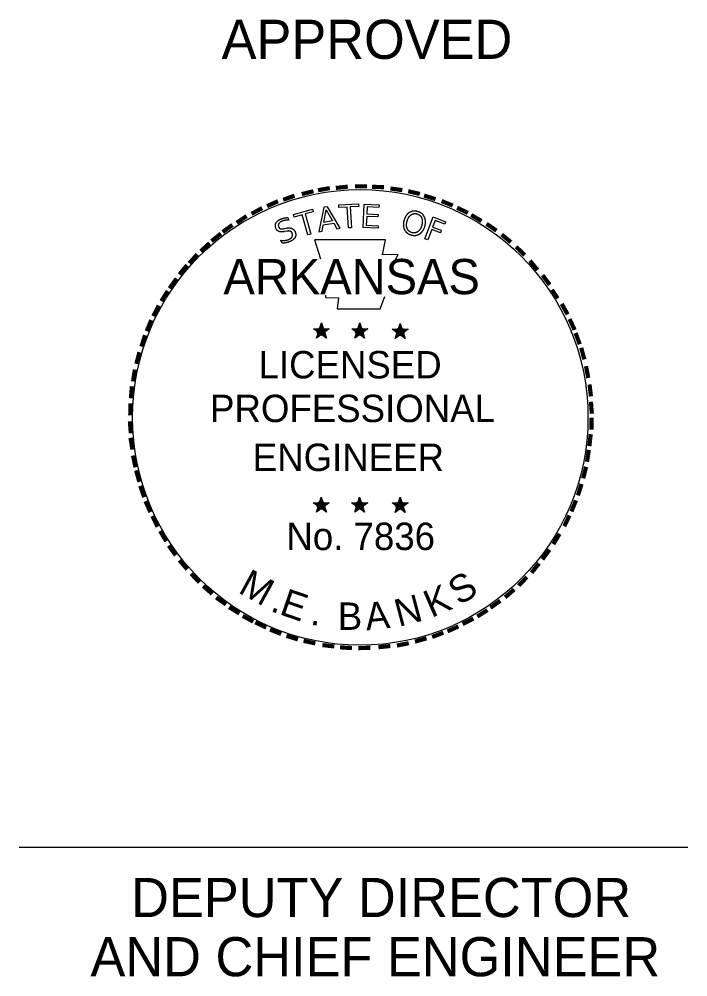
# Model space of a CAD drawing. Extents: x -0.3 to 2.65, y 0 to 1.9.
# Drawn here: x 1.7484 to 1.9193, y 0.0415 to 0.2862 of the extents above; entities that cross this region are included whole.
import ezdxf

# ---------------------------------------------------------------- set-up
doc = ezdxf.new("R2010")
doc.units = 0
doc.layers.add('Level 7', color=7, linetype='Continuous')

msp = doc.modelspace()

# ---------------------------------------------------------------- linework, layer by layer
at = {"layer": 'Level 7'}
for p, q in [((1.81706, 0.23552), (1.81734, 0.23483)), ((1.85009, 0.23645), (1.85009, 0.23645)), ((1.85025, 0.23705), (1.85025, 0.23705)), ((1.81617, 0.23269), (1.81666, 0.23279)), ((1.81673, 0.23202), (1.81623, 0.23192)), ((1.81562, 0.22896), (1.81532, 0.2297)), ((1.82568, 0.20858), (1.82544, 0.20707)), ((1.82568, 0.20641), (1.82568, 0.20858)), ((1.82568, 0.20858), (1.82598, 0.20713)), ((1.83551, 0.20858), (1.83527, 0.20707)), ((1.83551, 0.20641), (1.83551, 0.20858)), ((1.83551, 0.20858), (1.83576, 0.20713)), ((1.84583, 0.20846), (1.84559, 0.20701)), ((1.84583, 0.20635), (1.84583, 0.20846)), ((1.84583, 0.20846), (1.84608, 0.20701)), ((1.82363, 0.20707), (1.82568, 0.20641)), ((1.82363, 0.20707), (1.82513, 0.20683)), ((1.82363, 0.20707), (1.82501, 0.20635)), ((1.82441, 0.20466), (1.82568, 0.20641)), ((1.82441, 0.20466), (1.82513, 0.20611)), ((1.82441, 0.20466), (1.82562, 0.20593)), ((1.82694, 0.20466), (1.82562, 0.20593)), ((1.82767, 0.20707), (1.82568, 0.20641)), ((1.82694, 0.20466), (1.82568, 0.20641)), ((1.82767, 0.20707), (1.82604, 0.20677)), ((1.82694, 0.20466), (1.8261, 0.20635)), ((1.82767, 0.20707), (1.82652, 0.20647)), ((1.83346, 0.20707), (1.83551, 0.20641)), ((1.83346, 0.20707), (1.83491, 0.20683)), ((1.83346, 0.20707), (1.83479, 0.20635)), ((1.83419, 0.20466), (1.83551, 0.20641)), ((1.83419, 0.20466), (1.83497, 0.20611)), ((1.83419, 0.20466), (1.83545, 0.20593)), ((1.83672, 0.20466), (1.83545, 0.20593)), ((1.83751, 0.20707), (1.83551, 0.20641)), ((1.83672, 0.20466), (1.83551, 0.20641)), ((1.83751, 0.20707), (1.83582, 0.20677)), ((1.83672, 0.20466), (1.83588, 0.20635)), ((1.83751, 0.20707), (1.8363, 0.20647)), ((1.84378, 0.20701), (1.84583, 0.20635)), ((1.84378, 0.20701), (1.84523, 0.20671)), ((1.84378, 0.20701), (1.84517, 0.20629)), ((1.84451, 0.2046), (1.84583, 0.20635)), ((1.84451, 0.2046), (1.84529, 0.20605)), ((1.84451, 0.2046), (1.84583, 0.20587)), ((1.84789, 0.20701), (1.84583, 0.20635)), ((1.84704, 0.2046), (1.84583, 0.20635)), ((1.84704, 0.2046), (1.84583, 0.20587)), ((1.84789, 0.20701), (1.84614, 0.20671)), ((1.84704, 0.2046), (1.84626, 0.20629)), ((1.84789, 0.20701), (1.84662, 0.20641)), ((1.82562, 0.1641), (1.82538, 0.16266)), ((1.82562, 0.16199), (1.82562, 0.1641)), ((1.82562, 0.1641), (1.82592, 0.16266)), ((1.83545, 0.1641), (1.83521, 0.16266)), ((1.83545, 0.16199), (1.83545, 0.1641)), ((1.83545, 0.1641), (1.8357, 0.16266)), ((1.84583, 0.16404), (1.84559, 0.1626)), ((1.84583, 0.16193), (1.84583, 0.16404)), ((1.84583, 0.16404), (1.84608, 0.1626)), ((1.82357, 0.16266), (1.82562, 0.16199)), ((1.82357, 0.16266), (1.82513, 0.16235)), ((1.82357, 0.16266), (1.82501, 0.16193)), ((1.82441, 0.16024), (1.82562, 0.16199)), ((1.82441, 0.16024), (1.82513, 0.16169)), ((1.82441, 0.16024), (1.82562, 0.16157)), ((1.82767, 0.16266), (1.82562, 0.16199)), ((1.82694, 0.16024), (1.82562, 0.16199)), ((1.82694, 0.16024), (1.82562, 0.16151)), ((1.82767, 0.16266), (1.82598, 0.16235)), ((1.82694, 0.16024), (1.8261, 0.16193)), ((1.82767, 0.16266), (1.82652, 0.16205)), ((1.8334, 0.16266), (1.83545, 0.16199)), ((1.8334, 0.16266), (1.83491, 0.16235)), ((1.8334, 0.16266), (1.83479, 0.16193)), ((1.83419, 0.16024), (1.83545, 0.16199)), ((1.83419, 0.16024), (1.83491, 0.16169)), ((1.83419, 0.16024), (1.83545, 0.16157)), ((1.83751, 0.16266), (1.83545, 0.16199)), ((1.83666, 0.16024), (1.83545, 0.16199)), ((1.83666, 0.16024), (1.83545, 0.16151)), ((1.83751, 0.16266), (1.83576, 0.16235)), ((1.83666, 0.16024), (1.83588, 0.16193)), ((1.83751, 0.16266), (1.83624, 0.16205)), ((1.84378, 0.1626), (1.84583, 0.16193)), ((1.84378, 0.1626), (1.84523, 0.16229)), ((1.84378, 0.1626), (1.84517, 0.16187)), ((1.84451, 0.16018), (1.84583, 0.16193)), ((1.84451, 0.16018), (1.84529, 0.16163)), ((1.84451, 0.16018), (1.84583, 0.16151)), ((1.84789, 0.1626), (1.84583, 0.16193)), ((1.84704, 0.16018), (1.84583, 0.16193)), ((1.84789, 0.1626), (1.84614, 0.16229)), ((1.84704, 0.16018), (1.8462, 0.16187)), ((1.84789, 0.1626), (1.84662, 0.16199)), ((1.84704, 0.16018), (1.84583, 0.16145)), ((1.74841, 0.07469), (1.91934, 0.07469))]:
    msp.add_line(p, q, dxfattribs=at)
for points in [[(1.81855, 0.23625), (1.82342, 0.23762), (1.82359, 0.237), (1.82153, 0.23642), (1.82298, 0.23129), (1.82223, 0.23108), (1.82078, 0.23621), (1.81873, 0.23563)], [(1.82632, 0.23814), (1.82504, 0.23187), (1.82584, 0.232), (1.82613, 0.23361), (1.82884, 0.23406), (1.82964, 0.23263), (1.83043, 0.23276), (1.82721, 0.23829)], [(1.82688, 0.2375), (1.8285, 0.23465), (1.82626, 0.23428)], [(1.83012, 0.23872), (1.83516, 0.23899), (1.8352, 0.23835), (1.83306, 0.23823), (1.83335, 0.23291), (1.83258, 0.23286), (1.83229, 0.23819), (1.83015, 0.23807)], [(1.83664, 0.23896), (1.8404, 0.23876), (1.84037, 0.23811), (1.83738, 0.23827), (1.83729, 0.23645), (1.84015, 0.2363), (1.84011, 0.23566), (1.83725, 0.23581), (1.83714, 0.23359), (1.8402, 0.23343), (1.84016, 0.23278), (1.83633, 0.23298)], [(1.85423, 0.23566), (1.85743, 0.23446), (1.8572, 0.23385), (1.85472, 0.23478), (1.85409, 0.23308), (1.85632, 0.23225), (1.8561, 0.23164), (1.85386, 0.23248), (1.85286, 0.22979), (1.85213, 0.23006)]]:
    msp.add_lwpolyline(points, close=True, dxfattribs=at)
for points in [[(1.82387, 0.22982), (1.82544, 0.22494)], [(1.84445, 0.22445), (1.84529, 0.22608), (1.84131, 0.22596), (1.84209, 0.22982), (1.82387, 0.22982)], [(1.82676, 0.21564), (1.82676, 0.2151), (1.83002, 0.21498), (1.82972, 0.2122), (1.8407, 0.2122), (1.84191, 0.21534)], [(1.82568, 0.20858), (1.82694, 0.20466), (1.82363, 0.20707), (1.82767, 0.20707), (1.82441, 0.20466), (1.82568, 0.20858)], [(1.83551, 0.20858), (1.83672, 0.20466), (1.83346, 0.20707), (1.83751, 0.20707), (1.83419, 0.20466), (1.83551, 0.20858)], [(1.84583, 0.20846), (1.84704, 0.2046), (1.84378, 0.20701), (1.84789, 0.20701), (1.84451, 0.2046), (1.84583, 0.20846)], [(1.82562, 0.1641), (1.82694, 0.16024), (1.82357, 0.16266), (1.82767, 0.16266), (1.82441, 0.16024), (1.82562, 0.1641)], [(1.83545, 0.1641), (1.83666, 0.16024), (1.8334, 0.16266), (1.83751, 0.16266), (1.83419, 0.16024), (1.83545, 0.1641)], [(1.84583, 0.16404), (1.84704, 0.16018), (1.84378, 0.1626), (1.84789, 0.1626), (1.84451, 0.16018), (1.84583, 0.16404)]]:
    msp.add_lwpolyline(points, dxfattribs=at)
for centre, radius in [((1.8356, 0.18445), 0.05821), ((1.82562, 0.2064), 0.00101), ((1.82562, 0.2064), 0.000848), ((1.82562, 0.2064), 0.000679), ((1.82562, 0.2064), 0.000581), ((1.82562, 0.2064), 0.000438), ((1.82562, 0.2064), 0.000291), ((1.82562, 0.2064), 0.000174), ((1.83542, 0.2064), 0.00101), ((1.83542, 0.2064), 0.000848), ((1.83542, 0.2064), 0.000679), ((1.83542, 0.2064), 0.000581), ((1.83542, 0.2064), 0.000438), ((1.83542, 0.2064), 0.000291), ((1.83542, 0.2064), 0.000174), ((1.84577, 0.20633), 0.00101), ((1.84577, 0.20633), 0.000848), ((1.84577, 0.20633), 0.000679), ((1.84577, 0.20633), 0.000581), ((1.84577, 0.20633), 0.000438), ((1.84577, 0.20633), 0.000291), ((1.84577, 0.20633), 0.000174), ((1.8256, 0.16198), 0.00101), ((1.8256, 0.16198), 0.000848), ((1.8256, 0.16198), 0.000679), ((1.8256, 0.16198), 0.000581), ((1.8256, 0.16198), 0.000438), ((1.8256, 0.16198), 0.000291), ((1.8256, 0.16198), 0.000174), ((1.83539, 0.16198), 0.00101), ((1.83539, 0.16198), 0.000848), ((1.83539, 0.16198), 0.000679), ((1.83539, 0.16198), 0.000581), ((1.83539, 0.16198), 0.000438), ((1.83539, 0.16198), 0.000291), ((1.83539, 0.16198), 0.000174), ((1.84575, 0.16192), 0.00101), ((1.84575, 0.16192), 0.000848), ((1.84575, 0.16192), 0.000679), ((1.84575, 0.16192), 0.000581), ((1.84575, 0.16192), 0.000438), ((1.84575, 0.16192), 0.000291), ((1.84575, 0.16192), 0.000174)]:
    msp.add_circle(centre, radius, dxfattribs=at)
for points in [[(1.81408, 0.23414), (1.81442, 0.23477), (1.81533, 0.23514)], [(1.81533, 0.23514), (1.81572, 0.2353), (1.81616, 0.2354)], [(1.81616, 0.2354), (1.81659, 0.23549), (1.81706, 0.23552)], [(1.84809, 0.23675), (1.84714, 0.23613), (1.84678, 0.23475)], [(1.84757, 0.23455), (1.84786, 0.23566), (1.84854, 0.23617)], [(1.85025, 0.23705), (1.84903, 0.23737), (1.84809, 0.23675)], [(1.84854, 0.23617), (1.84923, 0.23668), (1.85009, 0.23645)], [(1.85009, 0.23645), (1.85096, 0.23622), (1.85129, 0.23544)], [(1.85198, 0.23572), (1.85147, 0.23673), (1.85025, 0.23705)], [(1.85129, 0.23544), (1.85163, 0.23466), (1.85133, 0.23355)], [(1.85213, 0.23334), (1.85249, 0.23471), (1.85198, 0.23572)], [(1.81404, 0.23278), (1.81374, 0.23351), (1.81408, 0.23414)], [(1.81481, 0.23195), (1.81429, 0.23215), (1.81404, 0.23278)], [(1.81479, 0.23397), (1.81455, 0.23359), (1.81473, 0.23313)], [(1.81473, 0.23313), (1.81489, 0.23275), (1.81519, 0.23266)], [(1.81565, 0.2346), (1.81503, 0.23435), (1.81479, 0.23397)], [(1.81519, 0.23266), (1.8155, 0.23256), (1.81617, 0.23269)], [(1.81643, 0.2348), (1.81601, 0.23475), (1.81565, 0.2346)], [(1.81734, 0.23483), (1.81686, 0.23486), (1.81643, 0.2348)], [(1.81666, 0.23279), (1.81757, 0.23297), (1.81813, 0.23273)], [(1.81813, 0.23273), (1.81869, 0.23249), (1.81896, 0.23182)], [(1.84678, 0.23475), (1.84641, 0.23338), (1.84693, 0.23238)], [(1.84762, 0.23266), (1.84728, 0.23344), (1.84757, 0.23455)], [(1.84882, 0.23165), (1.84796, 0.23188), (1.84762, 0.23266)], [(1.85133, 0.23355), (1.85104, 0.23244), (1.85036, 0.23193)], [(1.85082, 0.23135), (1.85176, 0.23197), (1.85213, 0.23334)], [(1.81623, 0.23192), (1.81533, 0.23174), (1.81481, 0.23195)], [(1.81771, 0.23201), (1.81736, 0.23214), (1.81673, 0.23202)], [(1.81728, 0.2299), (1.81793, 0.23017), (1.81818, 0.23058)], [(1.81892, 0.23039), (1.81855, 0.22976), (1.81751, 0.22933)], [(1.81824, 0.23146), (1.81806, 0.23188), (1.81771, 0.23201)], [(1.81818, 0.23058), (1.81843, 0.23098), (1.81824, 0.23146)], [(1.81896, 0.23182), (1.81929, 0.23102), (1.81892, 0.23039)], [(1.84693, 0.23238), (1.84744, 0.23137), (1.84866, 0.23105)], [(1.84866, 0.23105), (1.84988, 0.23073), (1.85082, 0.23135)], [(1.85036, 0.23193), (1.84969, 0.23142), (1.84882, 0.23165)], [(1.81532, 0.2297), (1.81585, 0.22963), (1.81635, 0.22968)], [(1.81664, 0.22908), (1.81616, 0.22899), (1.81562, 0.22896)], [(1.81635, 0.22968), (1.81685, 0.22973), (1.81728, 0.2299)], [(1.81751, 0.22933), (1.81712, 0.22917), (1.81664, 0.22908)]]:
    msp.add_open_spline(points, degree=2, dxfattribs=at)

# ---------------------------------------------------------------- texts
for s, height, p in [('APPROVED', 0.01, (1.80016, 0.27605)), ('ARKANSAS', 0.009, (1.80063, 0.21593)), ('LICENSED', 0.007, (1.8096, 0.19441)), ('PROFESSIONAL', 0.007, (1.79721, 0.18325)), ('ENGINEER', 0.007, (1.80812, 0.17076)), ('No. 7836', 0.007, (1.81672, 0.15057)), ('DEPUTY DIRECTOR', 0.01, (1.77705, 0.0568)), ('AND CHIEF ENGINEER', 0.01, (1.76664, 0.04167))]:
    msp.add_text(s, height=height, dxfattribs=at).set_placement(p)
for s, height, rotation, p in [('-', 0.00939, 13.6301, (1.82097, 0.23785)), ('-', 0.00939, 10.2193, (1.82489, 0.23882)), ('-', 0.00939, 5.8968, (1.82918, 0.23942)), ('-', 0.00939, 0.1862, (1.8337, 0.23984)), ('-', 0.00939, 357.743, (1.83793, 0.23978)), ('-', 0.00939, 352.1617, (1.84227, 0.23942)), ('-', 0.00939, 347.2049, (1.8465, 0.23882)), ('-', 0.00939, 24.3072, (1.81276, 0.23489)), ('-', 0.00939, 19.1761, (1.81657, 0.23646)), ('-', 0.00939, 342.3362, (1.8503, 0.23785)), ('-', 0.00939, 337.8551, (1.85452, 0.23658)), ('-', 0.00939, 28.7918, (1.80908, 0.23302)), ('-', 0.00939, 334.1211, (1.85827, 0.23501)), ('-', 0.00939, 34.0636, (1.80558, 0.23085)), ('-', 0.00939, 329.6409, (1.86164, 0.23332)), ('-', 0.00939, 36.2317, (1.80214, 0.22856)), ('-', 0.00939, 325.8627, (1.86539, 0.23121)), ('-', 0.00938, 38.9507, (1.79943, 0.22632)), ('-', 0.00939, 320.5297, (1.86901, 0.22874)), ('-', 0.00939, 42.9622, (1.79689, 0.22385)), ('-', 0.00939, 315.5786, (1.87251, 0.22584)), ('-', 0.00939, 48.4231, (1.79424, 0.22101)), ('-', 0.00939, 50.6142, (1.79182, 0.21824)), ('-', 0.00939, 309.8797, (1.87583, 0.22258)), ('-', 0.00939, 54.2325, (1.78947, 0.21486)), ('-', 0.00939, 306.6522, (1.87896, 0.21908)), ('-', 0.00938, 58.0706, (1.78754, 0.21178)), ('-', 0.00821, 303.6753, (1.88174, 0.21576)), ('-', 0.00939, 62.8713, (1.78567, 0.20816)), ('-', 0.00939, 299.6684, (1.88367, 0.21214)), ('-', 0.00938, 67.7743, (1.78416, 0.2046)), ('-', 0.00939, 294.6628, (1.8856, 0.20858)), ('-', 0.00939, 72.3945, (1.78295, 0.20092)), ('-', 0.00939, 290.5728, (1.88705, 0.20526)), ('-', 0.00939, 75.461, (1.78174, 0.19669)), ('-', 0.00939, 285.1233, (1.88844, 0.20182)), ('-', 0.00939, 81.2013, (1.78102, 0.19253)), ('-', 0.00939, 280.5493, (1.88965, 0.19742)), ('-', 0.00939, 85.1863, (1.78054, 0.18849)), ('-', 0.00939, 276.5962, (1.89055, 0.19301)), ('-', 0.00939, 274.3301, (1.89091, 0.18873)), ('-', 0.00939, 89.0622, (1.78042, 0.18438)), ('-', 0.00939, 269.9407, (1.89109, 0.18498)), ('-', 0.00939, 94.1959, (1.7806, 0.1801)), ('-', 0.00939, 98.9479, (1.78102, 0.17623)), ('-', 0.00939, 263.5172, (1.89097, 0.18112)), ('-', 0.00939, 260.9953, (1.89055, 0.17726)), ('-', 0.00939, 101.7149, (1.7818, 0.17189)), ('-', 0.00939, 255.7626, (1.88995, 0.17328)), ('-', 0.00939, 105.4578, (1.78277, 0.16839)), ('-', 0.00939, 109.0874, (1.78398, 0.16471)), ('-', 0.00939, 252.8681, (1.88886, 0.16905)), ('-', 0.00938, 114.0643, (1.78549, 0.16121)), ('-', 0.00939, 247.8887, (1.88759, 0.16513)), ('-', 0.00939, 115.7289, (1.7873, 0.15759)), ('-', 0.00939, 244.6197, (1.88603, 0.16145)), ('-', 0.00939, 120.4471, (1.78941, 0.15415)), ('-', 0.00938, 239.0712, (1.88373, 0.15704)), ('-', 0.00939, 125.8934, (1.7917, 0.15089)), ('-', 0.00939, 233.8452, (1.88138, 0.15324)), ('-', 0.00939, 130.7181, (1.79448, 0.14757)), ('-', 0.00939, 231.2538, (1.87884, 0.14986)), ('-', 0.00939, 134.2238, (1.7975, 0.14443)), ('M', 0.007, 331.1686, (1.80412, 0.13982)), ('S', 0.007, 31.466, (1.86088, 0.13627)), ('-', 0.00938, 225.7653, (1.87601, 0.1466)), ('-', 0.00939, 138.9338, (1.80057, 0.14172)), ('E', 0.007, 341.04, (1.81467, 0.13424)), ('K', 0.007, 23.3052, (1.85378, 0.13317)), ('-', 0.00939, 221.0851, (1.87299, 0.14359)), ('-', 0.00939, 144.6463, (1.80383, 0.1393)), ('B', 0.007, 359.9662, (1.82985, 0.13017)), ('A', 0.007, 6.0117, (1.8372, 0.13003)), ('N', 0.007, 14.8189, (1.84544, 0.1309)), ('-', 0.00939, 215.7363, (1.86973, 0.14087)), ('-', 0.00939, 148.0898, (1.80709, 0.13713)), ('.', 0.007, 341.04, (1.81238, 0.13503)), ('-', 0.00939, 212.2491, (1.86665, 0.13858)), ('-', 0.00939, 151.5704, (1.81047, 0.1352)), ('-', 0.00939, 154.6002, (1.81361, 0.13381)), ('.', 0.007, 350.6464, (1.82267, 0.13156)), ('-', 0.00939, 207.3568, (1.86333, 0.13653)), ('-', 0.00939, 158.5612, (1.81723, 0.1323)), ('-', 0.00939, 200.7184, (1.85609, 0.13303)), ('-', 0.00939, 204.2516, (1.85971, 0.13459)), ('-', 0.00939, 162.7983, (1.82127, 0.13103)), ('-', 0.00939, 167.5555, (1.82544, 0.13013)), ('-', 0.00939, 191.2858, (1.84783, 0.13043)), ('-', 0.00939, 195.4743, (1.85211, 0.13164)), ('-', 0.00939, 173.1155, (1.82996, 0.12946)), ('-', 0.00939, 176.5183, (1.83425, 0.12911)), ('-', 0.00939, 181.5918, (1.83866, 0.12923)), ('-', 0.00939, 185.8167, (1.84348, 0.12971))]:
    msp.add_text(s, height=height, rotation=rotation, dxfattribs=at).set_placement(p)

doc.saveas('drawing.dxf')
